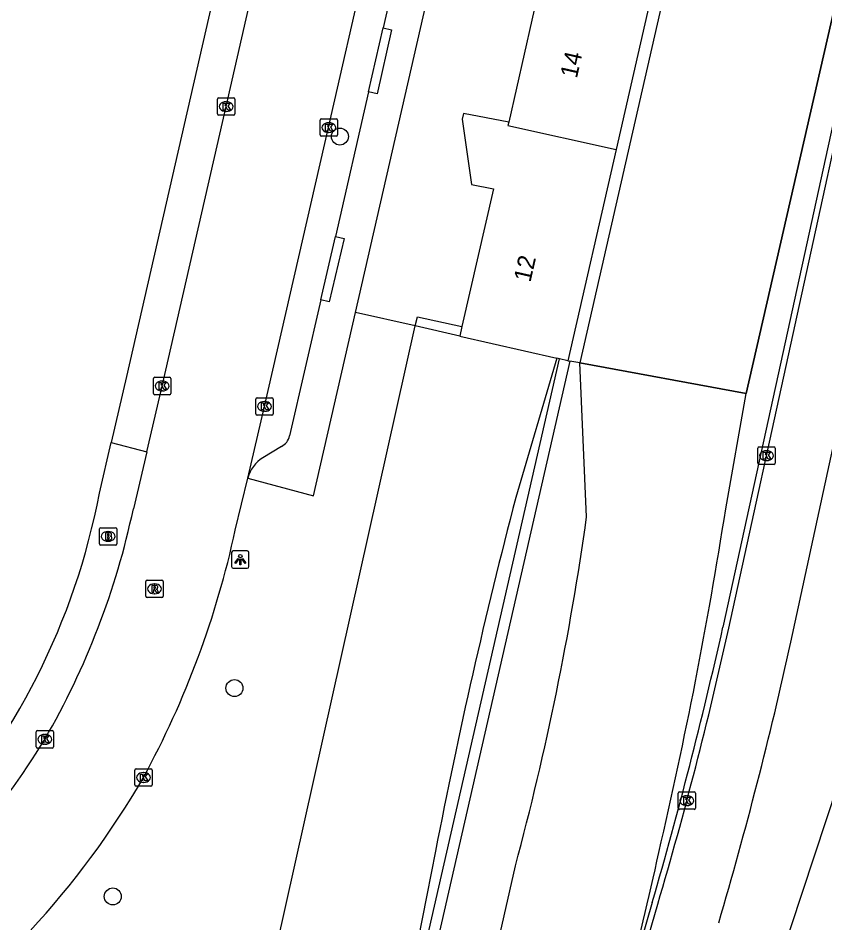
# Model space of a CAD drawing. Extents: x 160732 to 162105, y 387428 to 388479.
# Drawn here: x 161976.5 to 162022.9, y 387602.1 to 387654.1 of the extents above; entities that cross this region are included whole.
import ezdxf

# ---------------------------------------------------------------- set-up
doc = ezdxf.new("R2010")
doc.units = 0
for name, color, linetype in [('IMGEO_Berm_groen', 7, 'Continuous'), ('IMGEO_Boom', 7, 'Continuous'), ('IMGEO_Brandkraan', 7, 'Continuous'), ('IMGEO_Fietspad_gesloten', 7, 'Continuous'), ('IMGEO_Groenvoorziening', 7, 'Continuous'), ('IMGEO_Hek', 7, 'Continuous'), ('IMGEO_Kolk', 7, 'Continuous'), ('IMGEO_Lichtpunt', 7, 'Continuous'), ('IMGEO_Muur', 7, 'Continuous'), ('IMGEO_Pand', 7, 'Continuous'), ('IMGEO_Pand_nummerreeks', 7, 'Continuous'), ('IMGEO_Rijbaan_lokaal_open', 7, 'Continuous'), ('IMGEO_Rijbaan_regionaal_gesloten', 7, 'Continuous'), ('IMGEO_Rioolput', 7, 'Continuous'), ('IMGEO_Voetpad_open', 7, 'Continuous')]:
    doc.layers.add(name, color=color, linetype=linetype)

msp = doc.modelspace()

# ---------------------------------------------------------------- linework, layer by layer
at = {"layer": 'IMGEO_Berm_groen'}
for points in [[(162022.419, 387695.104), (162022.415, 387695.08), (162019.621, 387681.702), (162008.802, 387634.295)], [(162018.37, 387632.538), (162028.125, 387675.112), (162031.23, 387689.642)], [(162007.482, 387634.575), (162005.119, 387626.545)], [(162008.802, 387634.295), (162008.229, 387634.4)], [(162009.195, 387625.439), (162008.802, 387634.295)], [(162008.802, 387634.295), (162018.37, 387632.538)], [(162017.199, 387625.902), (162018.37, 387632.538)], [(162000.498, 387606.191), (162000, 387603.667), (161998.696, 387597.057)], [(162002.91, 387595.713), (162005.095, 387605.351)]]:
    msp.add_lwpolyline(points, dxfattribs=at)
for centre, radius, start, end in [((162315.456, 387545.387), 320.774, 165.3445, 169.07325), ((161751.74, 387667.337), 268.673, 346.82932, 351.12841), ((161845.664, 387648.354), 165.129, 344.9051, 352.02343), ((161895.515, 387630.839), 120.396, 340.46803, 348.15144)]:
    msp.add_arc(centre, radius, start, end, dxfattribs=at)
at = {"layer": 'IMGEO_Boom'}
for centre in [(161994.998, 387647.325), (161988.933, 387615.587), (161981.93, 387603.593)]:
    msp.add_circle(centre, 0.489, dxfattribs=at)
at = {"layer": 'IMGEO_Brandkraan'}
for p, q in [((161981.235, 387624.816), (161982.087, 387624.816)), ((161981.16, 387623.89), (161981.16, 387624.742)), ((161981.648, 387624.596), (161981.673, 387624.596)), ((161982.161, 387624.742), (161982.161, 387623.89)), ((161982.087, 387623.816), (161981.235, 387623.816)), ((161981.671, 387624.036), (161981.646, 387624.036))]:
    msp.add_line(p, q, dxfattribs=at)
for points in [[(161981.235, 387624.816), (161982.087, 387624.816)], [(161981.16, 387623.89), (161981.16, 387624.742)], [(161981.508, 387624.516), (161981.508, 387624.116), (161981.721, 387624.116)], [(161981.739, 387624.516), (161981.508, 387624.516)], [(161981.687, 387624.435), (161981.633, 387624.435), (161981.633, 387624.359)], [(161981.633, 387624.359), (161981.686, 387624.359)], [(161981.695, 387624.283), (161981.633, 387624.283), (161981.633, 387624.202)], [(161982.161, 387624.742), (161982.161, 387623.89)], [(161982.087, 387623.816), (161981.235, 387623.816)], [(161981.633, 387624.202), (161981.695, 387624.202)]]:
    msp.add_lwpolyline(points, dxfattribs=at)
for centre, radius, start, end in [((161981.237, 387624.74), 0.0765, 91.552, 178.448), ((161981.237, 387624.74), 0.0765, 91.552, 178.448), ((161982.085, 387624.74), 0.0765, 1.552, 88.448), ((161982.085, 387624.74), 0.0765, 1.552, 88.448), ((161981.688, 387624.397), 0.0379, 267.8285, 90.9355), ((161981.696, 387624.242), 0.0404, 269.8759, 90.5077), ((161981.743, 387624.371), 0.145, 59.4692, 91.5367), ((161981.768, 387624.418), 0.0922, 285.5137, 58.1501), ((161981.773, 387624.226), 0.105, 301.3115, 78.989), ((161981.237, 387623.892), 0.0765, 181.552, 268.448), ((161981.237, 387623.892), 0.0765, 181.552, 268.448), ((161981.727, 387624.367), 0.251, 268.6676, 293.5347), ((161982.085, 387623.892), 0.0765, 271.552, 358.448), ((161982.085, 387623.892), 0.0765, 271.552, 358.448)]:
    msp.add_arc(centre, radius, start, end, dxfattribs=at)
for centre, major_axis, ratio, start_param, end_param in [((161981.647, 387624.316), (-0.387, 0.002), 0.722429, 4.712389, 7.853982), ((161981.672, 387624.316), (-0.39, 0.002), 0.717154, 1.570796, 4.712389)]:
    msp.add_ellipse(centre, major_axis=major_axis, ratio=ratio, start_param=start_param, end_param=end_param, dxfattribs=at)
at = {"layer": 'IMGEO_Fietspad_gesloten'}
msp.add_lwpolyline([(162020.951, 387618.232), (162036.123, 387688.22)], dxfattribs=at)
msp.add_arc((161784.202, 387670.504), 242.451, 343.60534, 347.54931, dxfattribs=at)
at = {"layer": 'IMGEO_Groenvoorziening'}
for points in [[(161999.334, 387636.433), (161995.894, 387637.205)], [(161981.973, 387580.242), (161983.656, 387582.526), (161984.319, 387586.795), (161990.3, 387595.932), (161999.334, 387636.433)]]:
    msp.add_lwpolyline(points, dxfattribs=at)
at = {"layer": 'IMGEO_Hek'}
for points in [[(162031.23, 387689.642), (162028.125, 387675.112), (162018.37, 387632.538)], [(162008.802, 387634.295), (162008.229, 387634.4)], [(162018.37, 387632.538), (162008.802, 387634.295)]]:
    msp.add_lwpolyline(points, dxfattribs=at)
at = {"layer": 'IMGEO_Kolk'}
for p, q in [((161987.954, 387648.626), (161987.954, 387649.478)), ((161988.029, 387649.552), (161988.881, 387649.552)), ((161988.442, 387649.332), (161988.467, 387649.332)), ((161988.955, 387649.478), (161988.955, 387648.626)), ((161988.465, 387648.772), (161988.44, 387648.772)), ((161988.881, 387648.552), (161988.029, 387648.552)), ((161993.857, 387647.417), (161993.857, 387648.269)), ((161993.932, 387648.343), (161994.784, 387648.343)), ((161994.858, 387648.269), (161994.858, 387647.417)), ((161994.345, 387648.123), (161994.37, 387648.123)), ((161994.784, 387647.343), (161993.932, 387647.343)), ((161994.368, 387647.563), (161994.343, 387647.563)), ((161984.276, 387632.544), (161984.276, 387633.396)), ((161984.351, 387633.47), (161985.203, 387633.47)), ((161984.764, 387633.25), (161984.789, 387633.25)), ((161985.277, 387633.396), (161985.277, 387632.544)), ((161984.787, 387632.69), (161984.762, 387632.69)), ((161985.203, 387632.47), (161984.351, 387632.47)), ((161990.164, 387631.368), (161990.164, 387632.22)), ((161990.239, 387632.294), (161991.091, 387632.294)), ((161990.652, 387632.074), (161990.677, 387632.074)), ((161991.165, 387632.22), (161991.165, 387631.368)), ((161991.091, 387631.294), (161990.239, 387631.294)), ((161990.675, 387631.514), (161990.65, 387631.514)), ((162019.042, 387628.535), (162019.042, 387629.387)), ((162019.117, 387629.461), (162019.969, 387629.461)), ((162019.53, 387629.241), (162019.555, 387629.241)), ((162020.043, 387629.387), (162020.043, 387628.535)), ((162019.969, 387628.461), (162019.117, 387628.461)), ((162019.553, 387628.681), (162019.528, 387628.681)), ((161977.521, 387612.211), (161977.521, 387613.063)), ((161977.596, 387613.137), (161978.448, 387613.137)), ((161978.009, 387612.917), (161978.034, 387612.917)), ((161978.522, 387613.063), (161978.522, 387612.211)), ((161978.032, 387612.357), (161978.007, 387612.357)), ((161978.448, 387612.137), (161977.596, 387612.137)), ((161983.198, 387610.015), (161983.198, 387610.867)), ((161983.273, 387610.941), (161984.125, 387610.941)), ((161984.199, 387610.867), (161984.199, 387610.015)), ((161983.686, 387610.721), (161983.711, 387610.721)), ((161984.125, 387609.941), (161983.273, 387609.941)), ((161983.709, 387610.161), (161983.684, 387610.161)), ((162014.46, 387608.682), (162014.46, 387609.534)), ((162014.535, 387609.608), (162015.387, 387609.608)), ((162014.948, 387609.388), (162014.973, 387609.388)), ((162015.461, 387609.534), (162015.461, 387608.682)), ((162014.971, 387608.828), (162014.946, 387608.828)), ((162015.387, 387608.608), (162014.535, 387608.608))]:
    msp.add_line(p, q, dxfattribs=at)
for points in [[(161987.954, 387648.626), (161987.954, 387649.478)], [(161988.029, 387649.552), (161988.881, 387649.552)], [(161988.955, 387649.478), (161988.955, 387648.626)], [(161988.275, 387649.252), (161988.398, 387649.252), (161988.398, 387649.101), (161988.528, 387649.252), (161988.692, 387649.252), (161988.546, 387649.101), (161988.699, 387648.852), (161988.547, 387648.852), (161988.462, 387649.016), (161988.398, 387648.949), (161988.398, 387648.852), (161988.275, 387648.852), (161988.275, 387649.252)], [(161988.881, 387648.552), (161988.029, 387648.552)], [(161993.857, 387647.417), (161993.857, 387648.269)], [(161993.932, 387648.343), (161994.784, 387648.343)], [(161994.858, 387648.269), (161994.858, 387647.417)], [(161994.178, 387648.043), (161994.301, 387648.043), (161994.301, 387647.892), (161994.431, 387648.043), (161994.595, 387648.043), (161994.449, 387647.892), (161994.602, 387647.643), (161994.45, 387647.643), (161994.365, 387647.807), (161994.301, 387647.74), (161994.301, 387647.643), (161994.178, 387647.643), (161994.178, 387648.043)], [(161994.784, 387647.343), (161993.932, 387647.343)], [(161984.276, 387632.544), (161984.276, 387633.396)], [(161984.351, 387633.47), (161985.203, 387633.47)], [(161984.597, 387633.17), (161984.72, 387633.17), (161984.72, 387633.019), (161984.85, 387633.17), (161985.014, 387633.17), (161984.868, 387633.019), (161985.021, 387632.77), (161984.869, 387632.77), (161984.784, 387632.934), (161984.72, 387632.867), (161984.72, 387632.77), (161984.597, 387632.77), (161984.597, 387633.17)], [(161985.277, 387633.396), (161985.277, 387632.544)], [(161985.203, 387632.47), (161984.351, 387632.47)], [(161990.164, 387631.368), (161990.164, 387632.22)], [(161990.239, 387632.294), (161991.091, 387632.294)], [(161991.165, 387632.22), (161991.165, 387631.368)], [(161990.485, 387631.994), (161990.608, 387631.994), (161990.608, 387631.843), (161990.738, 387631.994), (161990.902, 387631.994), (161990.756, 387631.843), (161990.909, 387631.594), (161990.757, 387631.594), (161990.672, 387631.758), (161990.608, 387631.691), (161990.608, 387631.594), (161990.485, 387631.594), (161990.485, 387631.994)], [(161991.091, 387631.294), (161990.239, 387631.294)], [(162019.042, 387628.535), (162019.042, 387629.387)], [(162019.117, 387629.461), (162019.969, 387629.461)], [(162019.363, 387629.161), (162019.486, 387629.161), (162019.486, 387629.01), (162019.616, 387629.161), (162019.78, 387629.161), (162019.634, 387629.01), (162019.787, 387628.761), (162019.635, 387628.761), (162019.55, 387628.925), (162019.486, 387628.858), (162019.486, 387628.761), (162019.363, 387628.761), (162019.363, 387629.161)], [(162020.043, 387629.387), (162020.043, 387628.535)], [(162019.969, 387628.461), (162019.117, 387628.461)], [(161977.521, 387612.211), (161977.521, 387613.063)], [(161977.596, 387613.137), (161978.448, 387613.137)], [(161977.842, 387612.837), (161977.965, 387612.837), (161977.965, 387612.686), (161978.095, 387612.837), (161978.259, 387612.837), (161978.113, 387612.686), (161978.266, 387612.437), (161978.114, 387612.437), (161978.029, 387612.601), (161977.965, 387612.534), (161977.965, 387612.437), (161977.842, 387612.437), (161977.842, 387612.837)], [(161978.522, 387613.063), (161978.522, 387612.211)], [(161978.448, 387612.137), (161977.596, 387612.137)], [(161983.198, 387610.015), (161983.198, 387610.867)], [(161983.273, 387610.941), (161984.125, 387610.941)], [(161984.199, 387610.867), (161984.199, 387610.015)], [(161983.519, 387610.641), (161983.642, 387610.641), (161983.642, 387610.49), (161983.772, 387610.641), (161983.936, 387610.641), (161983.79, 387610.49), (161983.943, 387610.241), (161983.791, 387610.241), (161983.706, 387610.405), (161983.642, 387610.338), (161983.642, 387610.241), (161983.519, 387610.241), (161983.519, 387610.641)], [(161984.125, 387609.941), (161983.273, 387609.941)], [(162014.46, 387608.682), (162014.46, 387609.534)], [(162014.535, 387609.608), (162015.387, 387609.608)], [(162014.781, 387609.308), (162014.904, 387609.308), (162014.904, 387609.157), (162015.034, 387609.308), (162015.198, 387609.308), (162015.052, 387609.157), (162015.205, 387608.908), (162015.053, 387608.908), (162014.968, 387609.072), (162014.904, 387609.005), (162014.904, 387608.908), (162014.781, 387608.908), (162014.781, 387609.308)], [(162015.461, 387609.534), (162015.461, 387608.682)], [(162015.387, 387608.608), (162014.535, 387608.608)]]:
    msp.add_lwpolyline(points, dxfattribs=at)
for centre, start, end in [((161988.031, 387649.476), 91.552, 178.448), ((161988.031, 387649.476), 91.552, 178.448), ((161988.879, 387649.476), 1.552, 88.448), ((161988.879, 387649.476), 1.552, 88.448), ((161988.031, 387648.628), 181.552, 268.448), ((161988.031, 387648.628), 181.552, 268.448), ((161988.879, 387648.628), 271.552, 358.448), ((161988.879, 387648.628), 271.552, 358.448), ((161993.934, 387648.267), 91.552, 178.448), ((161993.934, 387648.267), 91.552, 178.448), ((161994.782, 387648.267), 1.552, 88.448), ((161994.782, 387648.267), 1.552, 88.448), ((161993.934, 387647.419), 181.552, 268.448), ((161993.934, 387647.419), 181.552, 268.448), ((161994.782, 387647.419), 271.552, 358.448), ((161994.782, 387647.419), 271.552, 358.448), ((161984.353, 387633.394), 91.552, 178.448), ((161984.353, 387633.394), 91.552, 178.448), ((161985.201, 387633.394), 1.552, 88.448), ((161985.201, 387633.394), 1.552, 88.448), ((161984.353, 387632.546), 181.552, 268.448), ((161984.353, 387632.546), 181.552, 268.448), ((161985.201, 387632.546), 271.552, 358.448), ((161985.201, 387632.546), 271.552, 358.448), ((161990.241, 387632.218), 91.552, 178.448), ((161990.241, 387632.218), 91.552, 178.448), ((161991.089, 387632.218), 1.552, 88.448), ((161991.089, 387632.218), 1.552, 88.448), ((161990.241, 387631.37), 181.552, 268.448), ((161990.241, 387631.37), 181.552, 268.448), ((161991.089, 387631.37), 271.552, 358.448), ((161991.089, 387631.37), 271.552, 358.448), ((162019.119, 387629.385), 91.552, 178.448), ((162019.119, 387629.385), 91.552, 178.448), ((162019.967, 387629.385), 1.552, 88.448), ((162019.967, 387629.385), 1.552, 88.448), ((162019.119, 387628.537), 181.552, 268.448), ((162019.119, 387628.537), 181.552, 268.448), ((162019.967, 387628.537), 271.552, 358.448), ((162019.967, 387628.537), 271.552, 358.448), ((161977.598, 387613.061), 91.552, 178.448), ((161977.598, 387613.061), 91.552, 178.448), ((161978.446, 387613.061), 1.552, 88.448), ((161978.446, 387613.061), 1.552, 88.448), ((161977.598, 387612.213), 181.552, 268.448), ((161977.598, 387612.213), 181.552, 268.448), ((161978.446, 387612.213), 271.552, 358.448), ((161978.446, 387612.213), 271.552, 358.448), ((161983.275, 387610.865), 91.552, 178.448), ((161983.275, 387610.865), 91.552, 178.448), ((161984.123, 387610.865), 1.552, 88.448), ((161984.123, 387610.865), 1.552, 88.448), ((161983.275, 387610.017), 181.552, 268.448), ((161983.275, 387610.017), 181.552, 268.448), ((161984.123, 387610.017), 271.552, 358.448), ((161984.123, 387610.017), 271.552, 358.448), ((162014.537, 387609.532), 91.552, 178.448), ((162014.537, 387609.532), 91.552, 178.448), ((162015.385, 387609.532), 1.552, 88.448), ((162015.385, 387609.532), 1.552, 88.448), ((162014.537, 387608.684), 181.552, 268.448), ((162014.537, 387608.684), 181.552, 268.448), ((162015.385, 387608.684), 271.552, 358.448), ((162015.385, 387608.684), 271.552, 358.448)]:
    msp.add_arc(centre, 0.0765, start, end, dxfattribs=at)
for centre, major_axis, ratio, start_param, end_param in [((161988.441, 387649.052), (-0.387, 0.002), 0.722429, 4.712389, 7.853982), ((161988.466, 387649.052), (-0.39, 0.002), 0.717154, 1.570796, 4.712389), ((161994.344, 387647.843), (-0.387, 0.002), 0.722429, 4.712389, 7.853982), ((161994.369, 387647.843), (-0.39, 0.002), 0.717154, 1.570796, 4.712389), ((161984.763, 387632.97), (-0.387, 0.002), 0.722429, 4.712389, 7.853982), ((161984.788, 387632.97), (-0.39, 0.002), 0.717154, 1.570796, 4.712389), ((161990.651, 387631.794), (-0.387, 0.002), 0.722429, 4.712389, 7.853982), ((161990.676, 387631.794), (-0.39, 0.002), 0.717154, 1.570796, 4.712389), ((162019.529, 387628.961), (-0.387, 0.002), 0.722429, 4.712389, 7.853982), ((162019.554, 387628.961), (-0.39, 0.002), 0.717154, 1.570796, 4.712389), ((161978.008, 387612.637), (-0.387, 0.002), 0.722429, 4.712389, 7.853982), ((161978.033, 387612.637), (-0.39, 0.002), 0.717154, 1.570796, 4.712389), ((161983.685, 387610.441), (-0.387, 0.002), 0.722429, 4.712389, 7.853982), ((161983.71, 387610.441), (-0.39, 0.002), 0.717154, 1.570796, 4.712389), ((162014.947, 387609.108), (-0.387, 0.002), 0.722429, 4.712389, 7.853982), ((162014.972, 387609.108), (-0.39, 0.002), 0.717154, 1.570796, 4.712389)]:
    msp.add_ellipse(centre, major_axis=major_axis, ratio=ratio, start_param=start_param, end_param=end_param, dxfattribs=at)
at = {"layer": 'IMGEO_Lichtpunt'}
for p, q in [((161988.769, 387623.385), (161988.769, 387622.578)), ((161988.769, 387623.385), (161988.769, 387622.578)), ((161989.671, 387623.48), (161988.863, 387623.48)), ((161989.671, 387623.48), (161988.863, 387623.48)), ((161989.765, 387622.578), (161989.765, 387623.385)), ((161989.765, 387622.578), (161989.765, 387623.385)), ((161988.863, 387622.484), (161989.671, 387622.484)), ((161988.863, 387622.484), (161989.671, 387622.484))]:
    msp.add_line(p, q, dxfattribs=at)
for points in [[(161989.143, 387623.049), (161989.182, 387623.021), (161988.994, 387622.759), (161988.956, 387622.786), (161989.143, 387623.049)], [(161989.245, 387623.001), (161989.292, 387623.001), (161989.292, 387622.679), (161989.245, 387622.679), (161989.245, 387623.001)], [(161989.355, 387623.021), (161989.393, 387623.048), (161989.58, 387622.786), (161989.541, 387622.758), (161989.355, 387623.021)]]:
    msp.add_lwpolyline(points, dxfattribs=at)
msp.add_circle((161989.268, 387623.183), 0.0994, dxfattribs=at)
for centre, start, end in [((161988.863, 387623.385), 90, 180), ((161988.863, 387623.385), 90, 180), ((161989.671, 387623.385), 0, 90), ((161989.671, 387623.385), 0, 90), ((161988.863, 387622.578), 180, 270), ((161988.863, 387622.578), 180, 270), ((161989.671, 387622.578), 270, 0), ((161989.671, 387622.578), 270, 360)]:
    msp.add_arc(centre, 0.0946, start, end, dxfattribs=at)
at = {"layer": 'IMGEO_Muur'}
for points in [[(161999.334, 387636.433), (161999.457, 387636.953), (162002.022, 387636.386)], [(162001.899, 387635.848), (161999.334, 387636.433)], [(161998.168, 387593.037), (162007.635, 387634.539)], [(162008.229, 387634.4), (161998.756, 387592.917)], [(162008.114, 387634.427), (162008.229, 387634.4)]]:
    msp.add_lwpolyline(points, dxfattribs=at)
at = {"layer": 'IMGEO_Pand'}
for points in [[(162007.374, 387659.771), (162004.793, 387660.357), (162004.705, 387660.008), (162005.247, 387656.261), (162006.476, 387656), (162004.711, 387648.146)], [(162013.542, 387658.207), (162010.887, 387646.573)], [(162004.711, 387648.146), (162002.114, 387648.649), (162002.042, 387648.32), (162002.58, 387644.57), (162003.832, 387644.314), (162002.022, 387636.386)], [(162004.711, 387648.146), (162004.671, 387647.97), (162010.887, 387646.573)], [(162010.887, 387646.573), (162008.114, 387634.427)], [(162002.022, 387636.386), (162001.899, 387635.848)], [(162001.899, 387635.848), (162007.482, 387634.575)], [(162007.635, 387634.539), (162007.482, 387634.575)], [(162008.114, 387634.427), (162007.635, 387634.539)]]:
    msp.add_lwpolyline(points, dxfattribs=at)
at = {"layer": 'IMGEO_Rijbaan_lokaal_open'}
for points in [[(161983.888, 387629.189), (161984.774, 387632.97), (161988.452, 387649.052), (161992.564, 387667.065), (161994.824, 387677.029), (161996.131, 387682.913), (161997.471, 387688.998), (161998.325, 387693.162), (161999.745, 387700.021), (162000, 387701.299), (162001.951, 387711.077), (162003.63, 387720.155), (162005.968, 387733.21), (162008.7, 387750), (162008.918, 387751.454), (162009.778, 387757.077), (162010.572, 387762.572), (162011.455, 387768.777), (162011.72, 387770.879)], [(161989.7, 387627.67), (161990.66, 387631.794), (161994.353, 387647.843), (161998.673, 387666.823), (162000, 387672.663), (162000.967, 387676.919), (162003.251, 387687.284), (162005.209, 387696.742), (162008.01, 387710.677)], [(162032.317, 387688.968), (162017.041, 387619.091)], [(162017.375, 387619.041), (162032.644, 387688.883)], [(161983.888, 387629.189), (161983.117, 387625.901)], [(161988.978, 387624.676), (161989.7, 387627.67)], [(162012.975, 387603.246), (162007.319, 387583.659), (162007.615, 387583.577)], [(162007.615, 387583.577), (162013.291, 387603.152)]]:
    msp.add_lwpolyline(points, dxfattribs=at)
for centre, radius, start, end in [((161938.52, 387635.428), 45.603, 330.0134, 347.9411), ((161936.813, 387635.941), 53.367, 331.4565, 347.8138), ((161753.389, 387678.303), 270.219, 343.87328, 347.34235), ((161790.192, 387668.965), 232.604, 343.56418, 347.60607), ((161938.541, 387636.792), 46.282, 319.2696, 328.5382), ((161941.392, 387634.901), 48.865, 304.1776, 329.9628)]:
    msp.add_arc(centre, radius, start, end, dxfattribs=at)
at = {"layer": 'IMGEO_Rijbaan_regionaal_gesloten'}
msp.add_lwpolyline([(162050.875, 387735.171), (162045.786, 387706.079), (162043.416, 387694.444), (162038.971, 387672.62), (162027.21, 387622.492), (162025.518, 387616.202), (162023.646, 387610.041), (162020.922, 387601.792), (162016.098, 387586.6), (162014.383, 387581.39), (162011.339, 387572.056), (162010.062, 387568.114), (162001.965, 387543.576), (162000, 387536.886), (161999.346, 387534.66), (161996.899, 387524.195), (161995.111, 387512.365), (161993.746, 387500), (161992.515, 387489.107)], dxfattribs=at)
at = {"layer": 'IMGEO_Rioolput'}
for p, q in [((161983.833, 387620.872), (161983.833, 387621.724)), ((161983.908, 387621.798), (161984.76, 387621.798)), ((161984.834, 387621.724), (161984.834, 387620.872)), ((161984.321, 387621.578), (161984.346, 387621.578)), ((161984.76, 387620.798), (161983.908, 387620.798)), ((161984.344, 387621.018), (161984.319, 387621.018))]:
    msp.add_line(p, q, dxfattribs=at)
for points in [[(161983.833, 387620.872), (161983.833, 387621.724)], [(161983.908, 387621.798), (161984.76, 387621.798)], [(161984.834, 387621.724), (161984.834, 387620.872)], [(161984.422, 387621.496), (161984.17, 387621.498), (161984.17, 387621.098)], [(161984.17, 387621.098), (161984.294, 387621.098), (161984.294, 387621.26), (161984.305, 387621.26)], [(161984.348, 387621.417), (161984.294, 387621.417), (161984.294, 387621.336)], [(161984.294, 387621.336), (161984.346, 387621.336)], [(161984.352, 387621.231), (161984.423, 387621.098), (161984.563, 387621.098), (161984.498, 387621.224)], [(161984.76, 387620.798), (161983.908, 387620.798)]]:
    msp.add_lwpolyline(points, dxfattribs=at)
for centre, radius, start, end in [((161983.91, 387621.722), 0.0765, 91.552, 178.448), ((161983.91, 387621.722), 0.0765, 91.552, 178.448), ((161984.758, 387621.722), 0.0765, 1.552, 88.448), ((161984.758, 387621.722), 0.0765, 1.552, 88.448), ((161984.304, 387621.207), 0.0533, 26.0293, 88.6989), ((161984.33, 387621.525), 0.19, 274.7715, 282.9687), ((161984.354, 387621.321), 0.0964, 77.0061, 93.1865), ((161984.368, 387621.378), 0.0378, 276.6634, 79.6772), ((161984.421, 387621.386), 0.109, 350.3612, 89.416), ((161984.419, 387621.386), 0.112, 277.5842, 350.9817), ((161984.403, 387621.171), 0.108, 29.5134, 73.7905), ((161983.91, 387620.874), 0.0765, 181.552, 268.448), ((161983.91, 387620.874), 0.0765, 181.552, 268.448), ((161984.758, 387620.874), 0.0765, 271.552, 358.448), ((161984.758, 387620.874), 0.0765, 271.552, 358.448)]:
    msp.add_arc(centre, radius, start, end, dxfattribs=at)
for centre, major_axis, ratio, start_param, end_param in [((161984.32, 387621.298), (-0.387, 0.002), 0.722429, 4.712389, 7.853982), ((161984.345, 387621.298), (-0.39, 0.002), 0.717154, 1.570796, 4.712389)]:
    msp.add_ellipse(centre, major_axis=major_axis, ratio=ratio, start_param=start_param, end_param=end_param, dxfattribs=at)
at = {"layer": 'IMGEO_Voetpad_open'}
for points in [[(161998.785, 387706.065), (161996.559, 387695.089), (161995.75, 387691.179), (161994.053, 387683.252), (161992.367, 387675.699), (161982.718, 387633.519), (161981.84, 387629.723)], [(161995.894, 387637.205), (162000, 387655.132), (162004.035, 387672.749), (162005.592, 387679.707), (162006.637, 387684.575)], [(161999.268, 387661.394), (161997.49, 387653.576)], [(161996.65, 387649.904), (161997.49, 387653.576)], [(161997.49, 387653.576), (161997.977, 387653.465), (161997.137, 387649.793), (161996.65, 387649.904)], [(161996.65, 387649.904), (161994.755, 387641.574)], [(161993.905, 387637.92), (161994.755, 387641.574)], [(161994.755, 387641.574), (161995.241, 387641.461), (161994.391, 387637.807), (161993.905, 387637.92)], [(161993.905, 387637.92), (161992.098, 387630.097)], [(161989.7, 387627.67), (161993.476, 387626.649), (161995.894, 387637.205)], [(161981.164, 387626.798), (161981.84, 387629.723)], [(161981.84, 387629.723), (161983.888, 387629.189)], [(161991.636, 387629.491), (161990.574, 387628.845)]]:
    msp.add_lwpolyline(points, dxfattribs=at)
for centre, radius, start, end in [((161991.255, 387630.26), 0.858, 296.3256, 349.0323), ((161991.565, 387627.195), 1.925, 120.9992, 165.7148), ((161941.885, 387634.292), 39.988, 317.1811, 349.1985)]:
    msp.add_arc(centre, radius, start, end, dxfattribs=at)

# ---------------------------------------------------------------- texts
at = {"layer": 'IMGEO_Pand_nummerreeks'}
for s, rotation, p in [('14', 77.3345, (162008.633, 387650.637)), ('12', 77.1373, (162005.96, 387638.901))]:
    msp.add_text(s, height=1, rotation=rotation, dxfattribs=at).set_placement(p)

doc.saveas('drawing.dxf')
